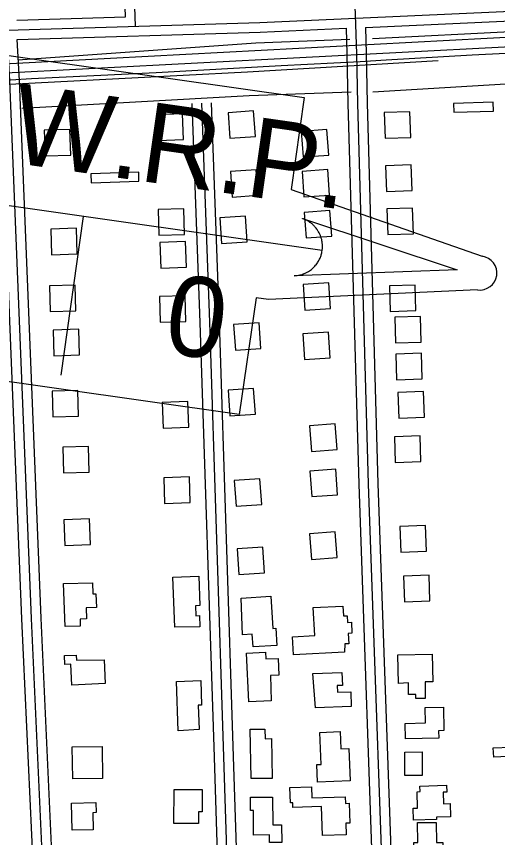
# Model space of a CAD drawing. Extents: x 3508733 to 3546731, y 546897 to 572481.
# Drawn here: x 3526605 to 3527354, y 567338 to 568617 of the extents above; entities that cross this region are included whole.
import ezdxf

# ---------------------------------------------------------------- set-up
doc = ezdxf.new("R2010")
doc.units = 0
for name, color, linetype in [('V-BLDG-OTLN', 7, 'Continuous'), ('V-RAIL-TRAK', 7, 'Continuous'), ('V-ROAD-CNTR', 7, 'Continuous'), ('V-TOPO-SHOR', 7, 'Continuous'), ('V-TOPO-WATR-IDEN', 7, 'Continuous')]:
    doc.layers.add(name, color=color, linetype=linetype)

msp = doc.modelspace()

# ---------------------------------------------------------------- linework, layer by layer
at = {"layer": 'V-BLDG-OTLN'}
for points in [[(3527347.2, 568469.9), (3527346.8, 568483.9), (3527285.2, 568482), (3527285.7, 568468)], [(3526934, 568467.4), (3526936.7, 568427.5), (3526976.6, 568430.2), (3526973.9, 568470.1)], [(3527177.2, 568467.6), (3527178.4, 568427.6), (3527218.4, 568428.8), (3527217.1, 568468.8)], [(3526823.2, 568464.2), (3526824.5, 568424.2), (3526864.5, 568425.5), (3526863.2, 568465.4)], [(3526647.9, 568440), (3526649.2, 568400), (3526689.2, 568401.3), (3526687.9, 568441.2)], [(3527048.1, 568438.3), (3527050.8, 568398.4), (3527090.8, 568401.1), (3527088, 568441)], [(3526937.8, 568375.9), (3526940.5, 568336), (3526980.4, 568338.7), (3526977.7, 568378.6)], [(3527049.4, 568376), (3527052.1, 568336.1), (3527092, 568338.8), (3527089.3, 568378.7)], [(3527179.3, 568384.7), (3527180.6, 568344.7), (3527220.5, 568346), (3527219.3, 568386)], [(3526795.3, 568360.6), (3526794.9, 568374.6), (3526720.5, 568372.3), (3526721, 568358.3)], [(3526825, 568316.5), (3526826.2, 568276.6), (3526866.2, 568277.8), (3526865, 568317.8)], [(3527052.8, 568312.1), (3527055.5, 568272.2), (3527095.5, 568274.9), (3527092.7, 568314.8)], [(3527181.4, 568317.4), (3527182.7, 568277.4), (3527222.7, 568278.6), (3527221.4, 568318.6)], [(3526921.2, 568303.6), (3526923.9, 568263.6), (3526963.8, 568266.4), (3526961.1, 568306.3)], [(3526658.1, 568286.1), (3526659.4, 568246.1), (3526699.4, 568247.4), (3526698.1, 568287.3)], [(3526828, 568265.2), (3526829.3, 568225.3), (3526869.3, 568226.5), (3526868, 568266.5)], [(3527050.8, 568199.5), (3527053.5, 568159.6), (3527093.4, 568162.3), (3527090.7, 568202.2)], [(3527185.2, 568197.7), (3527186.4, 568157.7), (3527226.4, 568159), (3527225.2, 568198.9)], [(3526656.1, 568197.5), (3526657.3, 568157.5), (3526697.3, 568158.8), (3526696.1, 568198.8)], [(3526827.1, 568180.8), (3526828.3, 568140.8), (3526868.3, 568142.1), (3526867.1, 568182.1)], [(3527193.5, 568148.7), (3527194.8, 568108.7), (3527234.8, 568110), (3527233.5, 568150)], [(3526942.7, 568137.2), (3526945.4, 568097.2), (3526985.3, 568100), (3526982.6, 568139.9)], [(3526661.6, 568128.8), (3526662.9, 568088.8), (3526702.9, 568090.1), (3526701.6, 568130.1)], [(3527050.5, 568122.9), (3527053.3, 568082.9), (3527093.2, 568085.7), (3527090.5, 568125.6)], [(3527195, 568091.3), (3527196.3, 568051.3), (3527236.3, 568052.5), (3527235, 568092.5)], [(3526660, 568033.5), (3526661.3, 567993.5), (3526701.3, 567994.7), (3526700, 568034.7)], [(3526934, 568035), (3526936.7, 567995.1), (3526976.6, 567997.9), (3526973.9, 568037.8)], [(3527198.4, 568031.5), (3527199.7, 567991.5), (3527239.7, 567992.8), (3527238.4, 568032.8)], [(3526831.5, 568016.1), (3526832.8, 567976.1), (3526872.8, 567977.3), (3526871.5, 568017.3)], [(3527061.1, 567979.6), (3527063.8, 567939.7), (3527103.8, 567942.4), (3527101, 567982.4)], [(3527193.1, 567962.5), (3527194.3, 567922.5), (3527234.3, 567923.7), (3527233.1, 567963.7)], [(3526676.6, 567946.2), (3526677.9, 567906.2), (3526717.8, 567907.5), (3526716.6, 567947.5)], [(3527061.6, 567909.1), (3527064.4, 567869.2), (3527104.3, 567871.9), (3527101.6, 567911.8)], [(3526834, 567898.5), (3526835.3, 567858.6), (3526875.3, 567859.8), (3526874, 567899.8)], [(3526943.8, 567894.2), (3526946.5, 567854.3), (3526986.4, 567857), (3526983.7, 567896.9)], [(3526678.5, 567833.2), (3526679.7, 567793.3), (3526719.7, 567794.5), (3526718.4, 567834.5)], [(3527201.6, 567822.8), (3527202.9, 567782.8), (3527242.8, 567784.1), (3527241.6, 567824.1)], [(3527061.1, 567811.3), (3527063.8, 567771.4), (3527103.7, 567774.2), (3527101, 567814.1)], [(3526948.1, 567787.7), (3526950.8, 567747.7), (3526990.7, 567750.5), (3526988, 567790.4)], [(3526851, 567665.6), (3526848.1, 567743.7), (3526888.4, 567745.1), (3526890, 567699.4), (3526883.2, 567699.2), (3526883.8, 567683.7), (3526889.4, 567683.9), (3526890.1, 567666.1)], [(3527207.2, 567745.4), (3527208.5, 567705.4), (3527248.4, 567706.7), (3527247.2, 567746.7)], [(3526680.3, 567666.9), (3526678, 567733.6), (3526722.8, 567735.1), (3526723.4, 567717.8), (3526728.3, 567717.9), (3526729.1, 567696.3), (3526713.1, 567695.8), (3526713.7, 567678.8), (3526703.6, 567678.4), (3526704, 567667.1)], [(3526954.4, 567711.1), (3527000.4, 567714.1), (3527003.6, 567663.9), (3527008.4, 567664.2), (3527010.2, 567637.4), (3526973.1, 567635), (3526971.8, 567655), (3526956.8, 567654.1)], [(3527115.3, 567626.7), (3527035.9, 567622.6), (3527034.5, 567650.9), (3527068.9, 567652.7), (3527066.6, 567696.3), (3527112.9, 567698.7), (3527113.7, 567683.5), (3527119.3, 567683.7), (3527119.9, 567673.2), (3527126.2, 567673.6), (3527127, 567656.4), (3527121.1, 567656.1), (3527121.9, 567640), (3527115.9, 567639.7)], [(3526962.9, 567625.4), (3526992.5, 567626.6), (3526992.9, 567616.4), (3527011.9, 567617.1), (3527012.9, 567591.2), (3526999.9, 567590.7), (3527001.4, 567551), (3526966.4, 567549.7)], [(3527199.5, 567577.9), (3527198.4, 567622.6), (3527251.9, 567623.9), (3527252.9, 567580.8), (3527241, 567580.6), (3527240.7, 567554.5), (3527226.5, 567554.6), (3527226.6, 567560.8), (3527215.2, 567560.9), (3527215.1, 567579.1)], [(3526741.2, 567615), (3526742.9, 567577.8), (3526690.9, 567575.4), (3526689.4, 567608.3), (3526680.2, 567607.8), (3526679.5, 567621.5), (3526697.7, 567622.4), (3526698.1, 567614.5)], [(3527066.1, 567593.5), (3527111.4, 567595.3), (3527112.2, 567575.1), (3527103.8, 567574.8), (3527104.2, 567564.4), (3527125.1, 567565.2), (3527125.9, 567542.3), (3527070, 567540.2)], [(3526856.6, 567504.3), (3526853.8, 567581.2), (3526891.5, 567582.5), (3526892.9, 567544.4), (3526887.6, 567544.2), (3526889, 567506.1)], [(3527262, 567492.6), (3527210.3, 567491.6), (3527209.8, 567515.9), (3527241.4, 567516.5), (3527240.9, 567540.7), (3527269.5, 567541.2), (3527270.2, 567504.6), (3527261.8, 567504.4)], [(3527001.7, 567492.1), (3527002.6, 567430.2), (3526969.8, 567429.8), (3526968.7, 567506.7), (3526991.5, 567507), (3526991.8, 567492)], [(3527122.3, 567476.9), (3527124.3, 567426.2), (3527073.3, 567424.2), (3527072.2, 567451.6), (3527078.9, 567451.9), (3527076.9, 567501.8), (3527108.4, 567503.1), (3527109.5, 567476.4)], [(3526738.5, 567430.1), (3526692.2, 567429.6), (3526691.6, 567479.3), (3526737.9, 567479.8)], [(3527236.1, 567471.4), (3527236.5, 567434.7), (3527209.5, 567434.5), (3527209.1, 567471.2)], [(3527402.7, 567465.7), (3527347.6, 567463.2), (3527346.9, 567477.6), (3527402, 567480.1)], [(3527258.7, 567366.2), (3527222.8, 567365.1), (3527222.2, 567383.6), (3527229.2, 567383.9), (3527228.4, 567409.4), (3527232.9, 567409.6), (3527232.7, 567418.3), (3527274.1, 567419.6), (3527274.5, 567408.8), (3527269.2, 567408.6), (3527269.7, 567390.7), (3527279.6, 567391.1), (3527280.3, 567370.5), (3527258.6, 567369.8)], [(3526850.1, 567412.9), (3526893.8, 567412.7), (3526893.6, 567377.9), (3526888.3, 567378), (3526888.2, 567359.8), (3526849.8, 567360)], [(3527081.1, 567341), (3527079.6, 567386.4), (3527035, 567384.9), (3527034.7, 567392.3), (3527031.1, 567392.2), (3527030.3, 567416), (3527063.9, 567417.2), (3527064.5, 567399.7), (3527116.4, 567401.5), (3527116.8, 567391.2), (3527122.6, 567391.4), (3527123.7, 567360.5), (3527117.4, 567360.2), (3527118, 567342.3)], [(3527003.4, 567401.1), (3527003.7, 567357.6), (3527017.5, 567357.7), (3527017.7, 567330.3), (3526998.7, 567330.1), (3526998.6, 567342.1), (3526973.9, 567341.9), (3526973.7, 567380.2), (3526969.2, 567380.1), (3526969.1, 567400.8)], [(3526690.3, 567391.7), (3526728.1, 567392.6), (3526728.5, 567376.8), (3526723.6, 567376.7), (3526724.2, 567350.2), (3526691.3, 567349.4)], [(3527268.5, 567305.3), (3527232.1, 567304.9), (3527232, 567314.6), (3527223.7, 567314.5), (3527223.5, 567330.4), (3527229.4, 567330.5), (3527229, 567361.3), (3527258.3, 567361.6), (3527258.6, 567330.3), (3527268.3, 567330.4)]]:
    msp.add_lwpolyline(points, close=True, dxfattribs=at)
at = {"layer": 'V-RAIL-TRAK'}
msp.add_lwpolyline([(3524938.2, 568432.3), (3525056, 568438.4), (3525184.8, 568444.9), (3525309.6, 568450), (3525443.1, 568457.1), (3525498.6, 568460.8), (3525527.5, 568462.7), (3525663.6, 568469.7), (3525827.4, 568477.6), (3525977, 568486.2), (3526102.7, 568492.6), (3526214.5, 568499.4), (3526337.1, 568505.5), (3526481.3, 568512.2), (3526595.6, 568518.7), (3526628.2, 568520.6), (3526822.2, 568530.2), (3527016.6, 568540.8), (3527139.8, 568547.4), (3527180.4, 568549.6), (3527314.3, 568557.8), (3527408.8, 568562.5)], dxfattribs=at)
at = {"layer": 'V-ROAD-CNTR'}
for points in [[(3527064.5, 570579.6), (3527081.2, 570086.9), (3527117, 569010.9), (3527132.2, 568620), (3527134.2, 568559.2), (3527135.4, 568481.9), (3527152.4, 567889.3), (3527181.7, 567059.4), (3527210.3, 566150.2), (3527197.7, 566104.6)], [(3526774.6, 568616.6), (3526756.2, 569141.6), (3526734.8, 569904.2), (3526715.9, 570576.9)], [(3526790.2, 568602.1), (3526771.2, 569142.1), (3526749.8, 569904.6), (3526730.9, 570577.3)], [(3526676.5, 566599.1), (3526669.5, 566768.5), (3526656.3, 567062.3), (3526627.9, 567679.2), (3526594.2, 568517), (3526586.4, 568658.6), (3526558.1, 569254.7), (3526535.5, 569774.4), (3526498.4, 570565.7)], [(3533541.7, 568893.8), (3532987.5, 568867.6), (3532205, 568827.4), (3531013.4, 568763.7), (3530019.9, 568712.5), (3529348.3, 568675.3), (3528491.3, 568630.8), (3527524, 568577.8), (3526567.5, 568528), (3525471, 568469.9), (3524754.5, 568430.6), (3524144.7, 568396.6), (3523696.6, 568373.6)], [(3529659.4, 568707.9), (3529141, 568683.1), (3528588.6, 568651.6), (3528099.7, 568623.8), (3526751, 568552), (3525561.1, 568488.5), (3525167, 568468.1)], [(3525802.5, 568548), (3525955.8, 568552.9), (3526078.2, 568556.7), (3526292.4, 568569.5), (3526590, 568596.1), (3526983.7, 568607.8), (3527362.7, 568625.3), (3527808.8, 568642.5), (3527919.3, 568652.8), (3528045.1, 568673.5)], [(3526605.2, 568611.6), (3526774.6, 568616.6)], [(3527147.9, 568600.4), (3527363.3, 568610.3), (3527475.5, 568614.7)], [(3526605.7, 568581.6), (3526984.3, 568592.8), (3527117.9, 568599)], [(3527117.9, 568599), (3527119.2, 568558.9), (3527120.4, 568481.6), (3527137.4, 567888.8), (3527162.2, 567186.4)], [(3527147.9, 568600.4), (3527149.1, 568559.6), (3527150.4, 568482.2), (3527167.3, 567889.8), (3527192.1, 567187.4)], [(3526660.9, 566613.7), (3526654.5, 566767.9), (3526641.3, 567061.6), (3526612.9, 567678.6), (3526579.3, 568516.3), (3526575.7, 568579.8)], [(3526690.9, 566614.5), (3526684.4, 566769.2), (3526671.3, 567062.9), (3526642.9, 567679.9), (3526609.2, 568517.7), (3526605.7, 568581.6)], [(3527261.3, 568548.2), (3526964.1, 568530.6), (3525962.1, 568478.6), (3525490.3, 568450.9), (3524954.9, 568426.5)], [(3526892.6, 568482.2), (3526905.3, 568141), (3526927.1, 567463.9), (3526944.5, 566913.2), (3526955.6, 566607.3), (3526826.7, 566603.5), (3526511.5, 566594.3), (3526478.1, 566583.8), (3526318.8, 566580.9)], [(3526877.6, 568481.7), (3526890.3, 568140.4), (3526912.2, 567463.4), (3526929.5, 566912.7), (3526940.1, 566621.9), (3526826.3, 566618.5), (3526690.9, 566614.5)], [(3526907.6, 568482.8), (3526920.3, 568141.5), (3526942.1, 567464.4), (3526951.1, 567180.4)]]:
    msp.add_lwpolyline(points, dxfattribs=at)
at = {"layer": 'V-TOPO-SHOR'}
for p, q in [((3527158.7, 568583.1), (3527480, 568599.4)), ((3527159.6, 568499.9), (3527475.9, 568518.8))]:
    msp.add_line(p, q, dxfattribs=at)
for points in [[(3526606.8, 568550), (3526977.3, 568576.2), (3527123.4, 568581.9)], [(3526612.8, 568474.4), (3526966.9, 568494.4), (3527125.6, 568500.1)]]:
    msp.add_lwpolyline(points, dxfattribs=at)
at = {"layer": 'V-TOPO-WATR-IDEN'}
for p, q in [((3527080.6, 568252.6), (3526336.9, 568358.6)), ((3526708.7, 568305.6), (3526673.5, 568058.2))]:
    msp.add_line(p, q, dxfattribs=at)
for points in [[(3526095.1, 568419.8), (3526400.1, 568437.7), (3526420.5, 568581), (3527052.6, 568490.9), (3527032.2, 568347.6), (3527329.8, 568243.8)], [(3527322.3, 568191.4), (3526997.1, 568176.4), (3526977.6, 568179.2), (3526951.6, 567997), (3526381.9, 568078.2), (3526407.8, 568260.4), (3526386, 568263.5), (3526087.7, 568367.4)]]:
    msp.add_lwpolyline(points, dxfattribs=at)
msp.add_lwpolyline([(3527049.8, 568302.4), (3527290.8, 568222.6), (3527037.1, 568213.3), (3527041.6, 568213.7), (3527046, 568214.6), (3527047.7, 568215), (3527049.2, 568215.5), (3527051, 568216.1), (3527052.7, 568216.7), (3527054.1, 568217.4), (3527056.1, 568218.3), (3527058.1, 568219.4), (3527059.3, 568220.1), (3527060.7, 568221), (3527062.5, 568222.3), (3527063.9, 568223.3), (3527065.3, 568224.5), (3527066.2, 568225.3), (3527067.2, 568226.2), (3527068.3, 568227.4), (3527069.3, 568228.5), (3527070.3, 568229.6), (3527071.1, 568230.6), (3527072.2, 568232), (3527073.2, 568233.5), (3527074, 568234.7), (3527074.8, 568236.1), (3527075.5, 568237.3), (3527076.1, 568238.5), (3527076.6, 568239.3), (3527077.2, 568240.7), (3527077.8, 568242.1), (3527078.3, 568243.5), (3527078.8, 568244.9), (3527079.2, 568246.2), (3527079.6, 568247.7), (3527079.9, 568248.9), (3527080.3, 568250.6), (3527080.6, 568252.6), (3527080.7, 568253.2), (3527080.8, 568254.1), (3527080.9, 568255.2), (3527081, 568256.3), (3527081, 568257.3), (3527081, 568258.3), (3527081, 568259.5), (3527081, 568260.4), (3527081, 568261.6), (3527080.9, 568262.7), (3527080.8, 568263.5), (3527080.6, 568265.5), (3527080.4, 568266.6), (3527080.3, 568267.3), (3527080, 568268.5), (3527079.8, 568269.6), (3527079.5, 568270.7), (3527079.2, 568272), (3527078.8, 568273.2), (3527078.5, 568274.1), (3527078.2, 568274.9), (3527077.8, 568276), (3527077.4, 568276.9), (3527076.9, 568278), (3527076.4, 568279.1), (3527075.9, 568280.2), (3527075.1, 568281.6), (3527074.6, 568282.5), (3527073.9, 568283.6), (3527073.3, 568284.6), (3527072.7, 568285.4), (3527072.1, 568286.2), (3527071.1, 568287.5), (3527071.1, 568287.5), (3527070.5, 568288.2), (3527070.1, 568288.8), (3527069.4, 568289.5), (3527068.5, 568290.5), (3527067.8, 568291.2), (3527067.1, 568291.9), (3527066.3, 568292.7), (3527065.4, 568293.5), (3527064.8, 568294), (3527064, 568294.7), (3527062.9, 568295.6), (3527062.2, 568296.1), (3527061.6, 568296.5), (3527061.1, 568296.8), (3527060.5, 568297.2), (3527059.7, 568297.8), (3527058.8, 568298.3), (3527058, 568298.8), (3527057.1, 568299.2), (3527056, 568299.8), (3527055.4, 568300.2), (3527054.3, 568300.7), (3527053, 568301.2), (3527052.1, 568301.6), (3527051.3, 568301.9), (3527050.6, 568302.1), (3527050.2, 568302.3)], close=True, dxfattribs=at)
msp.add_arc((3527326.1, 568217.6), 26.5, 261.8872, 81.8872, dxfattribs=at)

# ---------------------------------------------------------------- texts
for s, rotation, p in [('L.W.R.P.', 351.8871, (3526454.5, 568410)), ('0', 351.8868, (3526830.9, 568094.2))]:
    msp.add_text(s, height=124.5, rotation=rotation, dxfattribs=at).set_placement(p)

doc.saveas('drawing.dxf')
